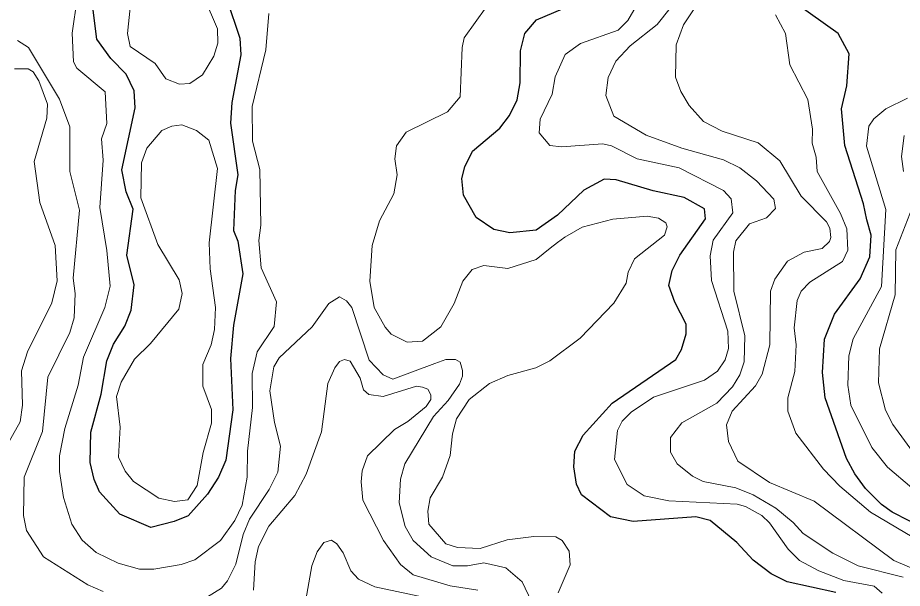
# Model space of a CAD drawing. Extents: x 673.6 to 698.9, y 7012 to 7040.1.
# Drawn here: x 685.024 to 686.402, y 7036.103 to 7036.992 of the extents above; entities that cross this region are included whole.
import ezdxf

# ---------------------------------------------------------------- set-up
doc = ezdxf.new("R2010")
doc.units = 0
doc.header["$LTSCALE"] = 0.032
doc.layers.add('1', color=7, linetype='Continuous', lineweight=25)
doc.layers.add('2', color=7, linetype='Continuous', lineweight=13)

msp = doc.modelspace()

# ---------------------------------------------------------------- linework, layer by layer
at = {"layer": '1'}
for points in [[(685.2058, 7036.8781), (685.1936, 7036.904), (685.1696, 7036.9282), (685.1479, 7036.9588), (685.142, 7037.0038), (685.1552, 7037.0458)], [(685.3499, 7037.0208), (685.3701, 7036.9603), (685.372, 7036.934), (685.358, 7036.86), (685.3556, 7036.8275), (685.3671, 7036.7473), (685.3629, 7036.7228), (685.3606, 7036.6608), (685.3671, 7036.644), (685.3752, 7036.5928), (685.3606, 7036.5133), (685.3556, 7036.4613), (685.3597, 7036.381), (685.3483, 7036.3029), (685.3369, 7036.2766), (685.3202, 7036.2499), (685.2898, 7036.2163), (685.2681, 7036.2071), (685.2319, 7036.1982), (685.1833, 7036.2186), (685.152, 7036.2537), (685.1437, 7036.2726), (685.1371, 7036.2992), (685.1384, 7036.3465), (685.1545, 7036.4054), (685.1635, 7036.4574), (685.1734, 7036.4837), (685.1912, 7036.5114), (685.2012, 7036.5363), (685.206, 7036.5758), (685.1946, 7036.6219), (685.2043, 7036.6937), (685.1935, 7036.721), (685.1864, 7036.7549), (685.2076, 7036.8518), (685.2058, 7036.8781)], [(686.2982, 7036.0967), (686.2227, 7036.1133), (686.1978, 7036.1259), (686.1695, 7036.147), (686.1441, 7036.1746), (686.1025, 7036.2088), (686.0802, 7036.2145), (685.983, 7036.2073), (685.9476, 7036.2145), (685.9023, 7036.2489), (685.8947, 7036.2656), (685.8906, 7036.2923), (685.8922, 7036.3169), (685.9051, 7036.3417), (685.9502, 7036.3918), (686.0491, 7036.4596), (686.0582, 7036.4752), (686.0654, 7036.4994), (686.0655, 7036.5149), (686.0477, 7036.5487), (686.0386, 7036.5747), (686.0435, 7036.5983), (686.0553, 7036.6222), (686.0957, 7036.6786), (686.0939, 7036.6941), (686.0623, 7036.7117), (686.014, 7036.7222), (685.9566, 7036.7395), (685.9378, 7036.7405), (685.9062, 7036.7232), (685.8651, 7036.6846), (685.8319, 7036.6612), (685.7907, 7036.6568), (685.7661, 7036.6619), (685.7385, 7036.6808), (685.7188, 7036.7154), (685.7159, 7036.7413), (685.7206, 7036.7598), (685.7328, 7036.7841), (685.775, 7036.8198), (685.7901, 7036.8396), (685.8024, 7036.8643), (685.8067, 7036.8905), (685.8076, 7036.9402), (685.814, 7036.9673), (685.8325, 7036.9887), (685.9098, 7037.0217)], [(686.4657, 7036.1813), (686.3861, 7036.2217), (686.3694, 7036.2338), (686.3446, 7036.2589), (686.3279, 7036.2813), (686.3148, 7036.3055), (686.2816, 7036.3999), (686.2774, 7036.4395), (686.2808, 7036.4912), (686.2961, 7036.5301), (686.3362, 7036.5852), (686.3515, 7036.6193), (686.3535, 7036.6534), (686.3465, 7036.6771), (686.3415, 7036.7023), (686.3124, 7036.7931), (686.3072, 7036.8502), (686.3154, 7036.886), (686.3194, 7036.9357), (686.302, 7036.9674), (686.2354, 7037.0148)]]:
    msp.add_lwpolyline(points, dxfattribs=at)
at = {"layer": '2'}
for points in [[(685.3974, 7036.4718), (685.3893, 7036.4377), (685.3901, 7036.3851), (685.3823, 7036.3171), (685.3819, 7036.2763), (685.3739, 7036.2325), (685.3627, 7036.2087), (685.3402, 7036.1779), (685.3005, 7036.1475), (685.279, 7036.1401), (685.2364, 7036.1333), (685.2142, 7036.1333), (685.1807, 7036.1425), (685.1465, 7036.1588), (685.1249, 7036.1782), (685.1086, 7036.2034), (685.096, 7036.2447), (685.0894, 7036.2854), (685.0894, 7036.3095), (685.0977, 7036.3524), (685.1186, 7036.4196), (685.1271, 7036.4633), (685.1599, 7036.5405), (685.1682, 7036.5738), (685.1634, 7036.6293), (685.1526, 7036.6962), (685.1575, 7036.7702), (685.1551, 7036.8034), (685.1633, 7036.8272), (685.1605, 7036.8763), (685.1164, 7036.9135), (685.1116, 7036.9233), (685.1091, 7036.9678), (685.1172, 7037.0224)], [(685.3146, 7037.0236), (685.3358, 7036.9744), (685.3359, 7036.9525), (685.3301, 7036.9323), (685.3124, 7036.903), (685.2924, 7036.8893), (685.2762, 7036.8883), (685.2551, 7036.8968), (685.2387, 7036.9207), (685.1994, 7036.9471), (685.1953, 7036.9676), (685.1994, 7037.0072)], [(685.9986, 7037.029), (685.9744, 7036.9874), (685.9594, 7036.9724), (685.9007, 7036.9518), (685.8768, 7036.9346), (685.8612, 7036.8998), (685.8568, 7036.8729), (685.8381, 7036.8338), (685.8364, 7036.8129), (685.8528, 7036.793), (685.8714, 7036.7907), (685.9357, 7036.7956), (685.9492, 7036.7922), (685.9891, 7036.7723), (686.0545, 7036.7584), (686.1234, 7036.7229), (686.1353, 7036.71), (686.1378, 7036.6881), (686.1073, 7036.6457), (686.1026, 7036.6211), (686.1049, 7036.5827), (686.1304, 7036.5038), (686.1313, 7036.4768), (686.1261, 7036.459), (686.114, 7036.4416), (686.0937, 7036.4276), (686.0143, 7036.401), (685.9799, 7036.3777), (685.9657, 7036.3636), (685.9585, 7036.3488), (685.9539, 7036.3037), (685.9735, 7036.2649), (685.9998, 7036.2475), (686.0385, 7036.2393), (686.1445, 7036.2343), (686.1579, 7036.2309), (686.1832, 7036.2167), (686.1952, 7036.205), (686.2241, 7036.164), (686.2419, 7036.1465), (686.2718, 7036.1303), (686.3108, 7036.1156), (686.3579, 7036.1065), (686.3704, 7036.0955)], [(686.403, 7036.1206), (686.3332, 7036.1383), (686.2936, 7036.1579), (686.2474, 7036.1884), (686.232, 7036.2057), (686.205, 7036.2281), (686.1698, 7036.2488), (686.1425, 7036.2598), (686.0919, 7036.2697), (686.075, 7036.2777), (686.0513, 7036.297), (686.0411, 7036.3152), (686.0411, 7036.3379), (686.0584, 7036.3608), (686.113, 7036.3917), (686.1377, 7036.4173), (686.1489, 7036.4355), (686.1559, 7036.4558), (686.1567, 7036.4964), (686.1396, 7036.5659), (686.1388, 7036.6267), (686.1429, 7036.6444), (686.1638, 7036.6707), (686.1902, 7036.6804), (686.2043, 7036.6946), (686.2016, 7036.7096), (686.1751, 7036.7378), (686.1488, 7036.7581), (686.1234, 7036.7708), (686.0586, 7036.7889), (686.0028, 7036.8089), (685.9528, 7036.8386), (685.94, 7036.8706), (685.9439, 7036.8988), (685.9559, 7036.9244), (685.9784, 7036.9484), (686.0203, 7036.9813), (686.0586, 7037.03)], [(685.8537, 7036.6328), (685.832, 7036.6153), (685.7875, 7036.6016), (685.7501, 7036.6059), (685.7323, 7036.5997), (685.7178, 7036.5816), (685.7039, 7036.5471), (685.6835, 7036.5107), (685.6549, 7036.4882), (685.6309, 7036.4867), (685.6061, 7036.4993), (685.5968, 7036.5098), (685.5797, 7036.5404), (685.5726, 7036.5816), (685.5766, 7036.6374), (685.5878, 7036.6757), (685.6104, 7036.7176), (685.6152, 7036.7472), (685.6119, 7036.7721), (685.6145, 7036.7923), (685.6294, 7036.8135), (685.6935, 7036.8453), (685.7133, 7036.8688), (685.7164, 7036.9455), (685.7198, 7036.9607), (685.754, 7037.0083)], [(686.0801, 7037.009), (686.061, 7036.9811), (686.0499, 7036.9498), (686.0488, 7036.8996), (686.0569, 7036.8772), (686.0701, 7036.8554), (686.0921, 7036.8305), (686.1216, 7036.815), (686.1773, 7036.7972), (686.211, 7036.7692), (686.2443, 7036.7139), (686.2839, 7036.6741), (686.2892, 7036.6643), (686.2907, 7036.6497), (686.2884, 7036.6433), (686.277, 7036.6324), (686.2493, 7036.627), (686.2229, 7036.6126), (686.2035, 7036.5849), (686.1969, 7036.566), (686.1954, 7036.4826), (686.1838, 7036.437), (686.1734, 7036.4187), (686.1369, 7036.3794), (686.128, 7036.3581), (686.1312, 7036.332), (686.1459, 7036.3013), (686.195, 7036.2681), (686.2647, 7036.239), (686.3886, 7036.1467), (686.4439, 7036.1232)], [(685.4156, 7036.9983), (685.4106, 7036.9418), (685.3893, 7036.8535), (685.3901, 7036.7996), (685.4015, 7036.7553), (685.4032, 7036.6687)], [(686.2695, 7036.7525), (686.2676, 7036.7746), (686.2613, 7036.7965), (686.2619, 7036.8186), (686.2546, 7036.8646), (686.2268, 7036.9185), (686.2202, 7036.9676), (686.2042, 7036.9964)], [(685.024, 7036.9564), (685.0415, 7036.9457), (685.0894, 7036.865), (685.1057, 7036.8219), (685.1056, 7036.7525), (685.1205, 7036.692), (685.1108, 7036.5865), (685.114, 7036.5622), (685.1123, 7036.5245), (685.1057, 7036.5015), (685.0716, 7036.4319), (685.063, 7036.3473), (685.0343, 7036.2762), (685.0335, 7036.2167), (685.0383, 7036.1932), (685.0648, 7036.1523), (685.1337, 7036.1086), (685.1575, 7036.0985)], [(684.9972, 7036.3071), (685.0283, 7036.3626), (685.0319, 7036.3886), (685.0302, 7036.4418), (685.0399, 7036.4715), (685.0774, 7036.5479), (685.086, 7036.582), (685.0828, 7036.6371), (685.0589, 7036.7039), (685.05, 7036.7681), (685.0697, 7036.8354), (685.0711, 7036.8572), (685.0575, 7036.8939), (685.0483, 7036.9077), (685.0407, 7036.9122), (685.0194, 7036.9123)], [(686.4098, 7036.8665), (686.3764, 7036.8499), (686.3578, 7036.8347), (686.35, 7036.823), (686.3461, 7036.7921), (686.3762, 7036.6934), (686.3696, 7036.5732), (686.3254, 7036.4918), (686.3188, 7036.4652), (686.3171, 7036.4197), (686.3217, 7036.3887), (686.3542, 7036.3225), (686.3786, 7036.292), (686.4924, 7036.1954)], [(686.4049, 7036.8084), (686.4009, 7036.7758), (686.4038, 7036.7526)], [(686.2578, 7036.5802), (686.3087, 7036.6125), (686.317, 7036.63), (686.3156, 7036.6629), (686.3055, 7036.6871), (686.2695, 7036.7525)], [(686.4174, 7036.6959), (686.392, 7036.6302), (686.391, 7036.5601), (686.3663, 7036.4764), (686.3648, 7036.4234), (686.3758, 7036.3809), (686.3872, 7036.3582), (686.4539, 7036.2666)], [(685.8659, 7036.0961), (685.8849, 7036.1398), (685.8832, 7036.161), (685.8721, 7036.1777), (685.8622, 7036.1833), (685.8282, 7036.1842), (685.7866, 7036.1785), (685.7446, 7036.1654), (685.7093, 7036.1669), (685.6909, 7036.1725), (685.6647, 7036.2032), (685.663, 7036.2233), (685.6668, 7036.2443), (685.6859, 7036.2763), (685.698, 7036.31), (685.7016, 7036.344), (685.7076, 7036.3673), (685.7276, 7036.3975), (685.759, 7036.4225), (685.7875, 7036.4347), (685.8311, 7036.4469), (685.8532, 7036.4577), (685.9002, 7036.4928), (685.9527, 7036.5473), (685.9718, 7036.5783), (685.9749, 7036.5958), (685.9851, 7036.6164), (686.0318, 7036.6534), (686.036, 7036.666), (686.0339, 7036.6723), (686.0224, 7036.6796), (686.0045, 7036.6831)], [(686.0045, 7036.6831), (685.9509, 7036.6781), (685.9034, 7036.6659), (685.8765, 7036.6504), (685.8652, 7036.6419), (685.8537, 7036.6328)], [(685.4032, 7036.6687), (685.3999, 7036.6448), (685.4034, 7036.6026), (685.4277, 7036.5493), (685.424, 7036.5112), (685.3974, 7036.4718)], [(686.4594, 7036.1584), (686.3526, 7036.2216), (686.3047, 7036.2623), (686.279, 7036.2888), (686.2359, 7036.345), (686.2235, 7036.3793), (686.2234, 7036.3998), (686.2348, 7036.4407), (686.2366, 7036.4827), (686.2333, 7036.5091), (686.2384, 7036.5514), (686.2444, 7036.5662), (686.2578, 7036.5802)], [(685.3198, 7036.0898), (685.3416, 7036.1037), (685.351, 7036.115), (685.3643, 7036.1406), (685.3753, 7036.1872), (685.3853, 7036.2109), (685.416, 7036.2572), (685.4295, 7036.284), (685.4335, 7036.3246), (685.4241, 7036.3614), (685.4173, 7036.4107), (685.4235, 7036.448), (685.4316, 7036.4622), (685.483, 7036.5103), (685.5087, 7036.5469), (685.5254, 7036.5572), (685.5362, 7036.5508), (685.5445, 7036.5405), (685.5719, 7036.4586), (685.5824, 7036.447), (685.5936, 7036.4359), (685.6085, 7036.4292), (685.6741, 7036.4536), (685.6913, 7036.4596), (685.7062, 7036.4594), (685.7133, 7036.4554), (685.7169, 7036.4425), (685.7171, 7036.4335), (685.7123, 7036.4212), (685.6945, 7036.3957), (685.6719, 7036.3707), (685.6273, 7036.2972), (685.6203, 7036.2733), (685.6186, 7036.2365), (685.6278, 7036.1994), (685.64, 7036.1777), (685.6684, 7036.1524), (685.7021, 7036.1382), (685.7251, 7036.1381), (685.7504, 7036.1431), (685.7845, 7036.1349), (685.8099, 7036.1134), (685.8391, 7036.052)], [(685.7411, 7036.1005), (685.6978, 7036.1069), (685.6405, 7036.1241), (685.6204, 7036.1404), (685.594, 7036.1776), (685.5621, 7036.2406), (685.5594, 7036.2689), (685.561, 7036.2864), (685.5689, 7036.3094), (685.6114, 7036.3504), (685.6322, 7036.3631), (685.6607, 7036.3866), (685.6676, 7036.3975), (685.6678, 7036.4048), (685.663, 7036.4135), (685.6547, 7036.4167), (685.6456, 7036.4183), (685.5935, 7036.402), (685.5713, 7036.4052), (685.5629, 7036.4125), (685.5576, 7036.4306), (685.5419, 7036.4569), (685.5335, 7036.4594), (685.5258, 7036.4565), (685.5182, 7036.4469), (685.5072, 7036.422), (685.4977, 7036.347), (685.4738, 7036.2808), (685.4558, 7036.2478), (685.4154, 7036.2003), (685.3994, 7036.1684), (685.3942, 7036.1444), (685.3917, 7036.1004)], [(685.4731, 7036.0851), (685.4826, 7036.1384), (685.4908, 7036.1602), (685.5009, 7036.1748), (685.5133, 7036.1783), (685.5216, 7036.1725)], [(685.5216, 7036.1725), (685.5312, 7036.1587), (685.5434, 7036.1306), (685.5551, 7036.1177), (685.5805, 7036.1058), (685.6489, 7036.0911)]]:
    msp.add_lwpolyline(points, dxfattribs=at)
msp.add_lwpolyline([(685.2315, 7036.4847), (685.2064, 7036.4604), (685.1855, 7036.4241), (685.1783, 7036.4019), (685.1838, 7036.3543), (685.1814, 7036.3075), (685.1916, 7036.2857), (685.2046, 7036.2694), (685.2443, 7036.2435), (685.2688, 7036.2385), (685.2892, 7036.2411), (685.304, 7036.2632), (685.313, 7036.3148), (685.3261, 7036.3604), (685.3262, 7036.3818), (685.3128, 7036.418), (685.3129, 7036.4517), (685.3258, 7036.4826), (685.3309, 7036.5064), (685.3324, 7036.5407), (685.3243, 7036.601), (685.3228, 7036.6415), (685.3358, 7036.7569), (685.3222, 7036.801), (685.3027, 7036.8163), (685.28, 7036.8251), (685.2646, 7036.8233), (685.2488, 7036.8161), (685.2256, 7036.7887), (685.2172, 7036.7657), (685.216, 7036.7112), (685.2426, 7036.6387), (685.2758, 7036.5838), (685.2807, 7036.5626), (685.2756, 7036.5382)], close=True, dxfattribs=at)

doc.saveas('drawing.dxf')
